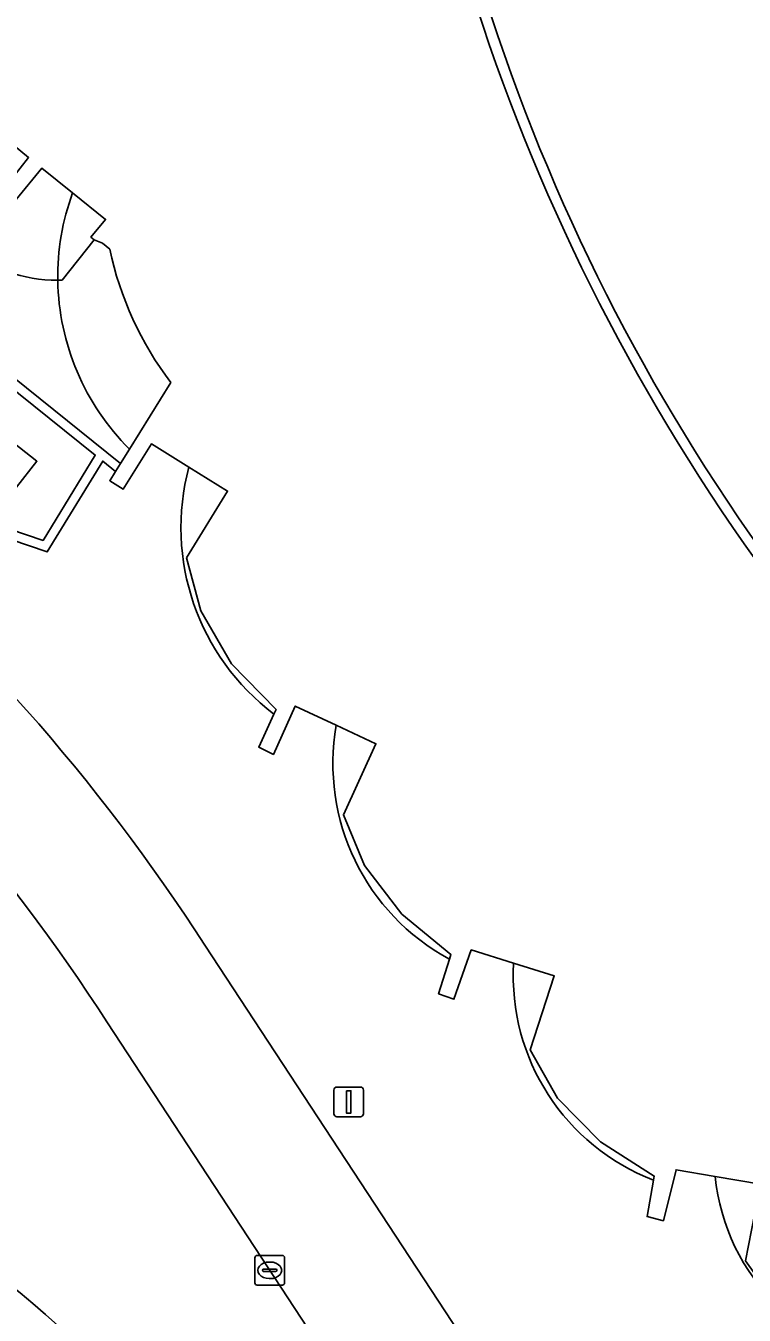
# Model space of a CAD drawing. Extents: x 158835 to 160077, y 386387 to 387778.
# Drawn here: x 159524.84 to 159549.06, y 386913.99 to 386957.45 of the extents above; entities that cross this region are included whole.
import ezdxf

# ---------------------------------------------------------------- set-up
doc = ezdxf.new("R2010")
doc.units = 0
for name, color, linetype in [('IMGEO_Groenvoorziening', 7, 'Continuous'), ('IMGEO_Haag', 7, 'Continuous'), ('IMGEO_Kolk', 7, 'Continuous'), ('IMGEO_Lichtmast', 7, 'Continuous'), ('IMGEO_Muur', 7, 'Continuous'), ('IMGEO_Pand', 7, 'Continuous'), ('IMGEO_Parkeervlak_open', 7, 'Continuous'), ('IMGEO_Rijbaan_lokaal_open', 7, 'Continuous'), ('IMGEO_Voetpad_halfverhard', 7, 'Continuous'), ('IMGEO_Voetpad_open', 7, 'Continuous')]:
    doc.layers.add(name, color=color, linetype=linetype)

msp = doc.modelspace()

# ---------------------------------------------------------------- linework, layer by layer
at = {"layer": 'IMGEO_Groenvoorziening'}
for points in [[(159530.341, 386942.576), (159529.078, 386943.36), (159528.125, 386941.835), (159527.67, 386942.113), (159527.867, 386942.429), (159527.434, 386942.777), (159525.567, 386939.718), (159517.746, 386942.367), (159514.4, 386938.188)], [(159535.309, 386933.873), (159533.922, 386934.522), (159533.186, 386932.894), (159532.694, 386933.137), (159533.207, 386934.252)], [(159530.88, 386926.461), (159545.165, 386904.687)], [(159541.286, 386925.854), (159539.857, 386926.302), (159539.275, 386924.641), (159538.753, 386924.823), (159539.123, 386925.993)], [(159548.077, 386918.666), (159546.762, 386918.891), (159546.335, 386917.173), (159545.784, 386917.311), (159546.003, 386918.544)]]:
    msp.add_lwpolyline(points, dxfattribs=at)
for centre, radius, start, end in [((159603.968, 386978.553), 66.753, 193.48866, 230.62725), ((159537.935, 386940.535), 7.863, 164.9571, 233.0406), ((159475.457, 386890.649), 65.986, 32.86931, 50.15691), ((159542.666, 386932.571), 7.472, 169.965, 241.6899), ((159548.629, 386925.415), 7.356, 176.5816, 249.0851), ((159555.087, 386919.367), 7.045, 185.7076, 225.9529), ((159504.308, 386892.027), 26.132, 36.2018, 70.7539), ((159504.313, 386892.033), 25.774, 36.2163, 70.7641), ((159504.313, 386892.033), 25.774, 36.2163, 70.7641)]:
    msp.add_arc(centre, radius, start, end, dxfattribs=at)
at = {"layer": 'IMGEO_Haag'}
msp.add_arc((159504.313, 386892.033), 25.774, 36.2163, 70.7641, dxfattribs=at)
at = {"layer": 'IMGEO_Kolk'}
for p, q in [((159532.565, 386915.076), (159532.565, 386915.928)), ((159532.64, 386916.002), (159533.492, 386916.002)), ((159533.053, 386915.782), (159533.078, 386915.782)), ((159533.566, 386915.928), (159533.566, 386915.076)), ((159532.824, 386915.496), (159532.824, 386915.508)), ((159533.262, 386915.459), (159532.864, 386915.459)), ((159532.867, 386915.545), (159533.265, 386915.545)), ((159533.076, 386915.222), (159533.051, 386915.222)), ((159533.308, 386915.508), (159533.308, 386915.496)), ((159533.492, 386915.002), (159532.64, 386915.002))]:
    msp.add_line(p, q, dxfattribs=at)
for points in [[(159532.565, 386915.076), (159532.565, 386915.928)], [(159532.64, 386916.002), (159533.492, 386916.002)], [(159533.566, 386915.928), (159533.566, 386915.076)], [(159533.492, 386915.002), (159532.64, 386915.002)]]:
    msp.add_lwpolyline(points, dxfattribs=at)
for centre, radius, start, end in [((159532.642, 386915.926), 0.0765, 91.552, 178.448), ((159532.642, 386915.926), 0.0765, 91.552, 178.448), ((159533.49, 386915.926), 0.0765, 1.552, 88.448), ((159533.49, 386915.926), 0.0765, 1.552, 88.448), ((159532.864, 386915.505), 0.0403, 85.8775, 175.7526), ((159532.861, 386915.495), 0.0366, 178.938, 274.7102), ((159533.265, 386915.502), 0.043, 264.8664, 352.4533), ((159533.269, 386915.507), 0.0386, 1.7309, 96.639), ((159532.642, 386915.078), 0.0765, 181.552, 268.448), ((159532.642, 386915.078), 0.0765, 181.552, 268.448), ((159533.49, 386915.078), 0.0765, 271.552, 358.448), ((159533.49, 386915.078), 0.0765, 271.552, 358.448)]:
    msp.add_arc(centre, radius, start, end, dxfattribs=at)
for centre, major_axis, ratio, start_param, end_param in [((159533.052, 386915.502), (-0.387, 0.002), 0.722429, 4.712389, 7.853982), ((159533.077, 386915.502), (-0.39, 0.002), 0.717154, 1.570796, 4.712389)]:
    msp.add_ellipse(centre, major_axis=major_axis, ratio=ratio, start_param=start_param, end_param=end_param, dxfattribs=at)
at = {"layer": 'IMGEO_Lichtmast'}
for p, q in [((159535.23, 386920.779), (159535.23, 386921.579)), ((159535.23, 386921.579), (159535.23, 386920.779)), ((159535.33, 386921.679), (159536.12, 386921.679)), ((159536.12, 386921.679), (159535.33, 386921.679)), ((159536.22, 386921.579), (159536.22, 386920.779)), ((159536.22, 386920.779), (159536.22, 386921.579)), ((159536.12, 386920.679), (159535.33, 386920.679)), ((159535.33, 386920.679), (159536.12, 386920.679))]:
    msp.add_line(p, q, dxfattribs=at)
msp.add_lwpolyline([(159535.65, 386921.554), (159535.8, 386921.554), (159535.8, 386920.804), (159535.65, 386920.804), (159535.65, 386921.554)], dxfattribs=at)
for centre, start, end in [((159535.33, 386921.579), 90, 180), ((159535.33, 386921.579), 90, 180), ((159536.12, 386921.579), 0, 90), ((159536.12, 386921.579), 360, 90), ((159535.33, 386920.779), 180, 270), ((159535.33, 386920.779), 180, 270), ((159536.12, 386920.779), 270, 0), ((159536.12, 386920.779), 270, 0)]:
    msp.add_arc(centre, 0.1, start, end, dxfattribs=at)
at = {"layer": 'IMGEO_Muur'}
for points in [[(159528.033, 386942.696), (159521.231, 386948.167), (159521.139, 386948.059), (159521.027, 386947.926), (159527.181, 386942.98), (159525.424, 386940.106), (159517.617, 386942.752), (159514.152, 386938.388), (159514.4, 386938.188), (159517.746, 386942.367), (159525.567, 386939.718), (159527.434, 386942.777), (159527.867, 386942.429)], [(159520.115, 386946.784), (159518.009, 386944.126), (159524.534, 386941.905), (159525.218, 386942.775)]]:
    msp.add_lwpolyline(points, close=True, dxfattribs=at)
at = {"layer": 'IMGEO_Pand'}
for points in [[(159521.764, 386954.659), (159521.975, 386954.392), (159522.186, 386954.235), (159522.318, 386954.137), (159522.814, 386954.73), (159523.816, 386953.918), (159524.936, 386953.011), (159524.096, 386951.929), (159524.521, 386951.598), (159525.386, 386952.654), (159526.42, 386951.819), (159527.529, 386950.924), (159527.038, 386950.331), (159527.151, 386950.238), (159527.424, 386950.123), (159527.671, 386949.923)], [(159529.732, 386945.425), (159528.337, 386943.184), (159528.033, 386942.696), (159527.867, 386942.429), (159527.67, 386942.113), (159528.125, 386941.835), (159529.078, 386943.36), (159530.341, 386942.576), (159531.643, 386941.768), (159530.257, 386939.523), (159530.742, 386937.73), (159531.774, 386935.947), (159533.277, 386934.403), (159533.207, 386934.252), (159532.694, 386933.137), (159533.186, 386932.894), (159533.922, 386934.522), (159535.309, 386933.873), (159536.644, 386933.25), (159535.55, 386930.859), (159536.263, 386929.144), (159537.518, 386927.507), (159539.172, 386926.148), (159539.123, 386925.993), (159538.753, 386924.823), (159539.275, 386924.641), (159539.857, 386926.302), (159541.286, 386925.854), (159542.655, 386925.424), (159541.847, 386922.931), (159542.76, 386921.31), (159544.209, 386919.834), (159546.027, 386918.678), (159546.003, 386918.544), (159545.784, 386917.311), (159546.335, 386917.173), (159546.762, 386918.891), (159548.077, 386918.666), (159549.607, 386918.404)]]:
    msp.add_lwpolyline(points, dxfattribs=at)
for centre, radius, start, end in [((159604.926, 386979.124), 68.211, 193.92134, 230.42263), ((159538.802, 386952.302), 11.383, 192.065, 217.1698)]:
    msp.add_arc(centre, radius, start, end, dxfattribs=at)
at = {"layer": 'IMGEO_Parkeervlak_open'}
for points in [[(159545.165, 386904.687), (159530.88, 386926.461)], [(159527.592, 386923.848), (159541.554, 386902.568)]]:
    msp.add_lwpolyline(points, dxfattribs=at)
for centre, radius, start, end in [((159475.457, 386890.649), 65.986, 32.86931, 50.15691), ((159473.871, 386889.281), 63.881, 32.75984, 49.81401), ((159502.096, 386887.351), 35.481, 40.5293, 69.5816), ((159504.308, 386892.027), 26.132, 36.2018, 70.7539)]:
    msp.add_arc(centre, radius, start, end, dxfattribs=at)
at = {"layer": 'IMGEO_Rijbaan_lokaal_open'}
msp.add_lwpolyline([(159541.554, 386902.568), (159527.592, 386923.848)], dxfattribs=at)
for centre, radius, start, end in [((159473.871, 386889.281), 63.881, 32.75984, 49.81401), ((159502.096, 386887.351), 35.481, 40.5293, 69.5816)]:
    msp.add_arc(centre, radius, start, end, dxfattribs=at)
at = {"layer": 'IMGEO_Voetpad_halfverhard'}
for centre, radius, start, end in [((159603.968, 386978.553), 66.753, 193.48866, 230.62725), ((159604.926, 386979.124), 68.211, 193.92134, 230.42263)]:
    msp.add_arc(centre, radius, start, end, dxfattribs=at)
at = {"layer": 'IMGEO_Voetpad_open'}
for points in [[(159526.42, 386951.819), (159525.386, 386952.654), (159524.521, 386951.598), (159524.096, 386951.929), (159524.936, 386953.011), (159523.816, 386953.918)], [(159515.041, 386953.843), (159514.65, 386953.465), (159518.882, 386950.051), (159518.786, 386949.93), (159521.139, 386948.059), (159521.231, 386948.167), (159528.033, 386942.696), (159528.337, 386943.184)], [(159525.92, 386948.874), (159526.065, 386948.876), (159527.151, 386950.238), (159527.038, 386950.331), (159527.529, 386950.924), (159526.42, 386951.819)], [(159527.671, 386949.923), (159527.424, 386950.123), (159527.151, 386950.238), (159526.065, 386948.876), (159525.92, 386948.874)], [(159528.337, 386943.184), (159529.732, 386945.425)], [(159533.207, 386934.252), (159533.277, 386934.403), (159531.774, 386935.947), (159530.742, 386937.73), (159530.257, 386939.523), (159531.643, 386941.768), (159530.341, 386942.576)], [(159539.123, 386925.993), (159539.172, 386926.148), (159537.518, 386927.507), (159536.263, 386929.144), (159535.55, 386930.859), (159536.644, 386933.25), (159535.309, 386933.873)], [(159546.003, 386918.544), (159546.027, 386918.678), (159544.209, 386919.834), (159542.76, 386921.31), (159541.847, 386922.931), (159542.655, 386925.424), (159541.286, 386925.854)], [(159550.189, 386914.303), (159549.102, 386915.82), (159549.607, 386918.404), (159548.077, 386918.666)]]:
    msp.add_lwpolyline(points, dxfattribs=at)
msp.add_lwpolyline([(159510.894, 386941.006), (159514.152, 386938.388), (159517.617, 386942.752), (159525.424, 386940.106), (159527.181, 386942.98), (159521.027, 386947.926), (159521.139, 386948.059), (159518.786, 386949.93), (159517.715, 386948.581), (159520.115, 386946.784), (159525.218, 386942.775), (159524.534, 386941.905), (159518.009, 386944.126), (159515.654, 386945.997), (159514.181, 386945.13)], close=True, dxfattribs=at)
for centre, radius, start, end in [((159525.903, 386953.775), 4.901, 191.477, 270.1958), ((159525.903, 386953.775), 4.901, 191.477, 270.1958), ((159534.07, 386949.005), 8.151, 159.8053, 180.9232), ((159534.07, 386949.005), 8.151, 159.8053, 180.9232), ((159538.802, 386952.302), 11.383, 192.065, 217.1698), ((159534.124, 386949.001), 8.205, 180.8849, 225.1447), ((159534.124, 386949.001), 8.205, 180.8849, 225.1447), ((159537.935, 386940.535), 7.863, 164.9571, 233.0406), ((159542.666, 386932.571), 7.472, 169.965, 241.6899), ((159548.629, 386925.415), 7.356, 176.5816, 249.0851), ((159555.087, 386919.367), 7.045, 185.7076, 225.9529)]:
    msp.add_arc(centre, radius, start, end, dxfattribs=at)

doc.saveas('drawing.dxf')
